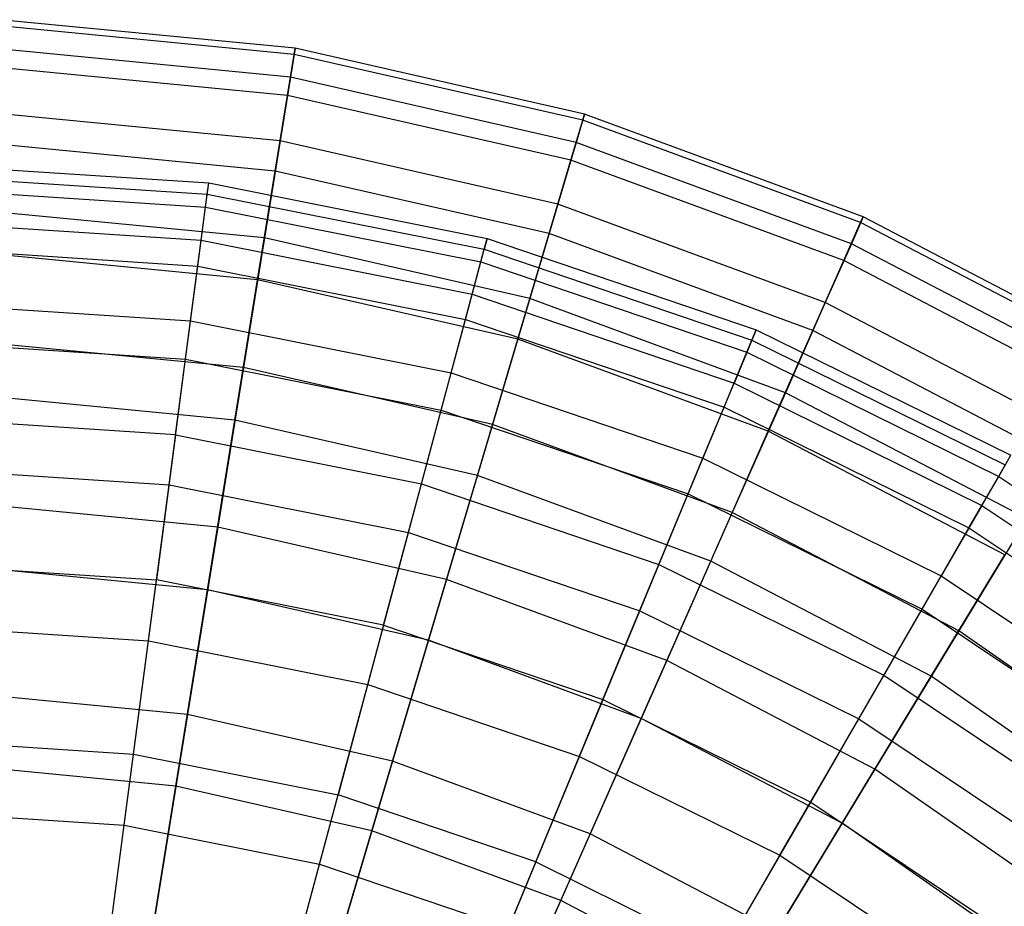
# Model space of a CAD drawing. Extents: x 0.2 to 40.1, y -6.7 to 6.7.
# Tile 324 of 516: x 21.6 to 22.6, y 4.9 to 5.8. Entities that reach past the tile are written whole.
import ezdxf

# ---------------------------------------------------------------- set-up
doc = ezdxf.new("R2010")
doc.units = 0
doc.header["$MEASUREMENT"] = 0
doc.layers.get('0').update_dxf_attribs({"color": 13, "linetype": 'CONTINUOUS'})

# ---------------------------------------------------------------- blocks, each defined once
blk = doc.blocks.new('SNOWBALL_XIV_PM3_STL')
at = {"color": 0}
for p, q in [((21.844, 5.7836, 15.2437), (21.543, 5.8126, 15.2437)), ((21.844, 5.7836, 15.2437), (21.543, 5.8126, 15.2437)), ((21.843, 5.7773, 14.9512), (21.5428, 5.8063, 14.9512)), ((21.843, 5.7773, 14.9512), (21.5428, 5.8063, 14.9512)), ((21.8393, 5.7541, 15.5348), (21.542, 5.7828, 15.5348)), ((21.8393, 5.7541, 15.5348), (21.542, 5.7828, 15.5348)), ((21.844, 5.7836, 15.2437), (21.8393, 5.7541, 15.5348)), ((21.844, 5.7836, 15.2437), (21.8393, 5.7541, 15.5348)), ((21.843, 5.7773, 14.9512), (21.844, 5.7836, 15.2437)), ((21.843, 5.7773, 14.9512), (21.844, 5.7836, 15.2437)), ((22.1389, 5.7163, 15.2437), (21.844, 5.7836, 15.2437)), ((22.1389, 5.7163, 15.2437), (21.844, 5.7836, 15.2437)), ((21.8362, 5.7354, 14.6618), (21.843, 5.7773, 14.9512)), ((21.8362, 5.7354, 14.6618), (21.843, 5.7773, 14.9512)), ((22.1371, 5.7102, 14.9512), (21.843, 5.7773, 14.9512)), ((22.1371, 5.7102, 14.9512), (21.843, 5.7773, 14.9512)), ((21.8362, 5.7354, 14.6618), (21.5414, 5.7638, 14.6618)), ((21.8362, 5.7354, 14.6618), (21.5414, 5.7638, 14.6618)), ((21.8393, 5.7541, 15.5348), (21.8288, 5.6893, 15.8199)), ((21.8393, 5.7541, 15.5348), (21.8288, 5.6893, 15.8199)), ((22.1304, 5.6876, 15.5348), (21.8393, 5.7541, 15.5348)), ((22.1304, 5.6876, 15.5348), (21.8393, 5.7541, 15.5348)), ((21.8238, 5.6585, 14.3798), (21.8362, 5.7354, 14.6618)), ((21.8238, 5.6585, 14.3798), (21.8362, 5.7354, 14.6618)), ((22.125, 5.6695, 14.6618), (21.8362, 5.7354, 14.6618)), ((22.125, 5.6695, 14.6618), (21.8362, 5.7354, 14.6618)), ((21.8288, 5.6893, 15.8199), (21.5399, 5.7172, 15.8199)), ((21.8288, 5.6893, 15.8199), (21.5399, 5.7172, 15.8199)), ((22.125, 5.6695, 14.6618), (22.1371, 5.7102, 14.9512)), ((22.125, 5.6695, 14.6618), (22.1371, 5.7102, 14.9512)), ((22.1389, 5.7163, 15.2437), (22.1304, 5.6876, 15.5348)), ((22.1389, 5.7163, 15.2437), (22.1304, 5.6876, 15.5348)), ((22.1371, 5.7102, 14.9512), (22.1389, 5.7163, 15.2437)), ((22.1371, 5.7102, 14.9512), (22.1389, 5.7163, 15.2437)), ((22.4202, 5.606, 14.9512), (22.1371, 5.7102, 14.9512)), ((22.4202, 5.606, 14.9512), (22.1371, 5.7102, 14.9512)), ((22.4227, 5.6118, 15.2437), (22.1389, 5.7163, 15.2437)), ((22.4227, 5.6118, 15.2437), (22.1389, 5.7163, 15.2437)), ((21.8288, 5.6893, 15.8199), (21.8128, 5.5903, 16.0947)), ((21.8288, 5.6893, 15.8199), (21.8128, 5.5903, 16.0947)), ((22.1117, 5.6247, 15.8199), (21.8288, 5.6893, 15.8199)), ((22.1117, 5.6247, 15.8199), (21.8288, 5.6893, 15.8199)), ((22.1304, 5.6876, 15.5348), (22.1117, 5.6247, 15.8199)), ((22.1304, 5.6876, 15.5348), (22.1117, 5.6247, 15.8199)), ((22.4107, 5.5845, 15.5348), (22.1304, 5.6876, 15.5348)), ((22.4107, 5.5845, 15.5348), (22.1304, 5.6876, 15.5348)), ((21.8238, 5.6585, 14.3798), (21.5389, 5.686, 14.3798)), ((21.8238, 5.6585, 14.3798), (21.5389, 5.686, 14.3798)), ((22.1029, 5.5948, 14.3798), (22.125, 5.6695, 14.6618)), ((22.1029, 5.5948, 14.3798), (22.125, 5.6695, 14.6618)), ((22.403, 5.5672, 14.6618), (22.125, 5.6695, 14.6618)), ((22.403, 5.5672, 14.6618), (22.125, 5.6695, 14.6618)), ((21.4673, 5.6653, 15.0925), (21.756, 5.6464, 15.0925)), ((21.4673, 5.6653, 15.0925), (21.756, 5.6464, 15.0925)), ((21.8059, 5.5478, 14.1096), (21.8238, 5.6585, 14.3798)), ((21.8059, 5.5478, 14.1096), (21.8238, 5.6585, 14.3798)), ((22.1029, 5.5948, 14.3798), (21.8238, 5.6585, 14.3798)), ((22.1029, 5.5948, 14.3798), (21.8238, 5.6585, 14.3798)), ((21.4673, 5.6538, 15.3825), (21.7545, 5.635, 15.3825)), ((21.4673, 5.6538, 15.3825), (21.7545, 5.635, 15.3825)), ((21.4673, 5.6405, 14.8034), (21.7528, 5.6218, 14.8034)), ((21.4673, 5.6405, 14.8034), (21.7528, 5.6218, 14.8034)), ((21.7528, 5.6218, 14.8034), (21.756, 5.6464, 15.0925)), ((21.7528, 5.6218, 14.8034), (21.756, 5.6464, 15.0925)), ((21.7545, 5.635, 15.3825), (21.756, 5.6464, 15.0925)), ((21.7545, 5.635, 15.3825), (21.756, 5.6464, 15.0925)), ((21.756, 5.6464, 15.0925), (22.0398, 5.5899, 15.0925)), ((21.756, 5.6464, 15.0925), (22.0398, 5.5899, 15.0925)), ((21.7483, 5.5879, 15.6688), (21.7545, 5.635, 15.3825)), ((21.7483, 5.5879, 15.6688), (21.7545, 5.635, 15.3825)), ((21.7545, 5.635, 15.3825), (22.0368, 5.5789, 15.3825)), ((21.7545, 5.635, 15.3825), (22.0368, 5.5789, 15.3825)), ((21.7449, 5.5617, 14.5196), (21.7528, 5.6218, 14.8034)), ((21.7449, 5.5617, 14.5196), (21.7528, 5.6218, 14.8034)), ((21.7528, 5.6218, 14.8034), (22.0334, 5.566, 14.8034)), ((21.7528, 5.6218, 14.8034), (22.0334, 5.566, 14.8034)), ((22.1117, 5.6247, 15.8199), (22.0832, 5.5285, 16.0947)), ((22.1117, 5.6247, 15.8199), (22.0832, 5.5285, 16.0947)), ((22.3841, 5.5245, 15.8199), (22.1117, 5.6247, 15.8199)), ((22.3841, 5.5245, 15.8199), (22.1117, 5.6247, 15.8199)), ((21.8128, 5.5903, 16.0947), (21.5367, 5.6169, 16.0947)), ((21.8128, 5.5903, 16.0947), (21.5367, 5.6169, 16.0947)), ((22.4227, 5.6118, 15.2437), (22.4107, 5.5845, 15.5348)), ((22.4227, 5.6118, 15.2437), (22.4107, 5.5845, 15.5348)), ((22.4202, 5.606, 14.9512), (22.4227, 5.6118, 15.2437)), ((22.4202, 5.606, 14.9512), (22.4227, 5.6118, 15.2437)), ((22.6909, 5.4719, 15.2437), (22.4227, 5.6118, 15.2437)), ((22.6909, 5.4719, 15.2437), (22.4227, 5.6118, 15.2437)), ((21.4673, 5.6063, 15.6688), (21.7483, 5.5879, 15.6688)), ((21.4673, 5.6063, 15.6688), (21.7483, 5.5879, 15.6688)), ((22.403, 5.5672, 14.6618), (22.4202, 5.606, 14.9512)), ((22.403, 5.5672, 14.6618), (22.4202, 5.606, 14.9512)), ((22.6876, 5.4665, 14.9512), (22.4202, 5.606, 14.9512)), ((22.6876, 5.4665, 14.9512), (22.4202, 5.606, 14.9512)), ((21.7375, 5.5058, 15.9469), (21.7483, 5.5879, 15.6688)), ((21.7375, 5.5058, 15.9469), (21.7483, 5.5879, 15.6688)), ((21.7483, 5.5879, 15.6688), (22.0245, 5.533, 15.6688)), ((21.7483, 5.5879, 15.6688), (22.0245, 5.533, 15.6688)), ((21.8128, 5.5903, 16.0947), (21.7915, 5.4584, 16.355)), ((21.8128, 5.5903, 16.0947), (21.7915, 5.4584, 16.355)), ((22.0832, 5.5285, 16.0947), (21.8128, 5.5903, 16.0947)), ((22.0832, 5.5285, 16.0947), (21.8128, 5.5903, 16.0947)), ((22.0334, 5.566, 14.8034), (22.0398, 5.5899, 15.0925)), ((22.0334, 5.566, 14.8034), (22.0398, 5.5899, 15.0925)), ((22.0398, 5.5899, 15.0925), (22.0368, 5.5789, 15.3825)), ((22.0398, 5.5899, 15.0925), (22.0368, 5.5789, 15.3825)), ((22.0398, 5.5899, 15.0925), (22.3137, 5.4969, 15.0925)), ((22.0398, 5.5899, 15.0925), (22.3137, 5.4969, 15.0925)), ((22.0709, 5.4873, 14.1096), (22.1029, 5.5948, 14.3798)), ((22.0709, 5.4873, 14.1096), (22.1029, 5.5948, 14.3798)), ((22.3715, 5.4959, 14.3798), (22.1029, 5.5948, 14.3798)), ((22.3715, 5.4959, 14.3798), (22.1029, 5.5948, 14.3798)), ((21.4673, 5.5799, 14.5196), (21.7449, 5.5617, 14.5196)), ((21.4673, 5.5799, 14.5196), (21.7449, 5.5617, 14.5196)), ((22.0245, 5.533, 15.6688), (22.0368, 5.5789, 15.3825)), ((22.0245, 5.533, 15.6688), (22.0368, 5.5789, 15.3825)), ((22.0368, 5.5789, 15.3825), (22.3094, 5.4863, 15.3825)), ((22.0368, 5.5789, 15.3825), (22.3094, 5.4863, 15.3825)), ((22.4107, 5.5845, 15.5348), (22.3841, 5.5245, 15.8199)), ((22.4107, 5.5845, 15.5348), (22.3841, 5.5245, 15.8199)), ((22.6754, 5.4464, 15.5348), (22.4107, 5.5845, 15.5348)), ((22.6754, 5.4464, 15.5348), (22.4107, 5.5845, 15.5348)), ((21.8059, 5.5478, 14.1096), (21.5353, 5.5739, 14.1096)), ((21.8059, 5.5478, 14.1096), (21.5353, 5.5739, 14.1096)), ((22.3715, 5.4959, 14.3798), (22.403, 5.5672, 14.6618)), ((22.3715, 5.4959, 14.3798), (22.403, 5.5672, 14.6618)), ((22.6656, 5.4302, 14.6618), (22.403, 5.5672, 14.6618)), ((22.6656, 5.4302, 14.6618), (22.403, 5.5672, 14.6618)), ((21.7324, 5.4669, 14.2455), (21.7449, 5.5617, 14.5196)), ((21.7324, 5.4669, 14.2455), (21.7449, 5.5617, 14.5196)), ((21.7449, 5.5617, 14.5196), (22.0177, 5.5074, 14.5196)), ((21.7449, 5.5617, 14.5196), (22.0177, 5.5074, 14.5196)), ((22.0177, 5.5074, 14.5196), (22.0334, 5.566, 14.8034)), ((22.0177, 5.5074, 14.5196), (22.0334, 5.566, 14.8034)), ((22.0334, 5.566, 14.8034), (22.3043, 5.474, 14.8034)), ((22.0334, 5.566, 14.8034), (22.3043, 5.474, 14.8034)), ((21.7828, 5.4049, 13.8553), (21.8059, 5.5478, 14.1096)), ((21.7828, 5.4049, 13.8553), (21.8059, 5.5478, 14.1096)), ((22.0709, 5.4873, 14.1096), (21.8059, 5.5478, 14.1096)), ((22.0709, 5.4873, 14.1096), (21.8059, 5.5478, 14.1096)), ((22.0031, 5.4529, 15.9469), (22.0245, 5.533, 15.6688)), ((22.0031, 5.4529, 15.9469), (22.0245, 5.533, 15.6688)), ((22.0245, 5.533, 15.6688), (22.2912, 5.4424, 15.6688)), ((22.0245, 5.533, 15.6688), (22.2912, 5.4424, 15.6688)), ((22.0832, 5.5285, 16.0947), (22.0452, 5.4005, 16.355)), ((22.0832, 5.5285, 16.0947), (22.0452, 5.4005, 16.355)), ((22.3435, 5.4327, 16.0947), (22.0832, 5.5285, 16.0947)), ((22.3435, 5.4327, 16.0947), (22.0832, 5.5285, 16.0947)), ((21.4673, 5.5235, 15.9469), (21.7375, 5.5058, 15.9469)), ((21.4673, 5.5235, 15.9469), (21.7375, 5.5058, 15.9469)), ((22.3841, 5.5245, 15.8199), (22.3435, 5.4327, 16.0947)), ((22.3841, 5.5245, 15.8199), (22.3435, 5.4327, 16.0947)), ((22.6414, 5.3903, 15.8199), (22.3841, 5.5245, 15.8199)), ((22.6414, 5.3903, 15.8199), (22.3841, 5.5245, 15.8199)), ((21.9929, 5.4151, 14.2455), (22.0177, 5.5074, 14.5196)), ((21.9929, 5.4151, 14.2455), (22.0177, 5.5074, 14.5196)), ((22.0177, 5.5074, 14.5196), (22.281, 5.418, 14.5196)), ((22.0177, 5.5074, 14.5196), (22.281, 5.418, 14.5196)), ((21.7223, 5.3899, 16.2125), (21.7375, 5.5058, 15.9469)), ((21.7223, 5.3899, 16.2125), (21.7375, 5.5058, 15.9469)), ((21.7375, 5.5058, 15.9469), (22.0031, 5.4529, 15.9469)), ((21.7375, 5.5058, 15.9469), (22.0031, 5.4529, 15.9469)), ((22.3043, 5.474, 14.8034), (22.3137, 5.4969, 15.0925)), ((22.3043, 5.474, 14.8034), (22.3137, 5.4969, 15.0925)), ((22.3137, 5.4969, 15.0925), (22.3094, 5.4863, 15.3825)), ((22.3137, 5.4969, 15.0925), (22.3094, 5.4863, 15.3825)), ((22.3137, 5.4969, 15.0925), (22.5732, 5.369, 15.0925)), ((22.3137, 5.4969, 15.0925), (22.5732, 5.369, 15.0925)), ((22.0298, 5.3485, 13.8553), (22.0709, 5.4873, 14.1096)), ((22.0298, 5.3485, 13.8553), (22.0709, 5.4873, 14.1096)), ((22.326, 5.3934, 14.1096), (22.0709, 5.4873, 14.1096)), ((22.326, 5.3934, 14.1096), (22.0709, 5.4873, 14.1096)), ((22.326, 5.3934, 14.1096), (22.3715, 5.4959, 14.3798)), ((22.326, 5.3934, 14.1096), (22.3715, 5.4959, 14.3798)), ((22.6252, 5.3636, 14.3798), (22.3715, 5.4959, 14.3798)), ((22.6252, 5.3636, 14.3798), (22.3715, 5.4959, 14.3798)), ((21.4673, 5.4843, 14.2455), (21.7324, 5.4669, 14.2455)), ((21.4673, 5.4843, 14.2455), (21.7324, 5.4669, 14.2455)), ((21.7915, 5.4584, 16.355), (21.5324, 5.4834, 16.355)), ((21.7915, 5.4584, 16.355), (21.5324, 5.4834, 16.355)), ((22.3094, 5.4863, 15.3825), (22.2912, 5.4424, 15.6688)), ((22.3094, 5.4863, 15.3825), (22.2912, 5.4424, 15.6688)), ((22.3094, 5.4863, 15.3825), (22.5675, 5.3591, 15.3825)), ((22.3094, 5.4863, 15.3825), (22.5675, 5.3591, 15.3825)), ((21.7156, 5.339, 13.9856), (21.7324, 5.4669, 14.2455)), ((21.7156, 5.339, 13.9856), (21.7324, 5.4669, 14.2455)), ((21.7324, 5.4669, 14.2455), (21.9929, 5.4151, 14.2455)), ((21.7324, 5.4669, 14.2455), (21.9929, 5.4151, 14.2455)), ((22.281, 5.418, 14.5196), (22.3043, 5.474, 14.8034)), ((22.281, 5.418, 14.5196), (22.3043, 5.474, 14.8034)), ((22.3043, 5.474, 14.8034), (22.5608, 5.3475, 14.8034)), ((22.3043, 5.474, 14.8034), (22.5608, 5.3475, 14.8034)), ((21.7915, 5.4584, 16.355), (21.7652, 5.2958, 16.5968)), ((21.7915, 5.4584, 16.355), (21.7652, 5.2958, 16.5968)), ((22.0452, 5.4005, 16.355), (21.7915, 5.4584, 16.355)), ((22.0452, 5.4005, 16.355), (21.7915, 5.4584, 16.355)), ((21.9728, 5.34, 16.2125), (22.0031, 5.4529, 15.9469)), ((21.9728, 5.34, 16.2125), (22.0031, 5.4529, 15.9469)), ((22.0031, 5.4529, 15.9469), (22.2595, 5.3659, 15.9469)), ((22.0031, 5.4529, 15.9469), (22.2595, 5.3659, 15.9469)), ((22.2595, 5.3659, 15.9469), (22.2912, 5.4424, 15.6688)), ((22.2595, 5.3659, 15.9469), (22.2912, 5.4424, 15.6688)), ((22.2912, 5.4424, 15.6688), (22.5437, 5.3179, 15.6688)), ((22.2912, 5.4424, 15.6688), (22.5437, 5.3179, 15.6688)), ((21.7828, 5.4049, 13.8553), (21.5307, 5.4292, 13.8553)), ((21.7828, 5.4049, 13.8553), (21.5307, 5.4292, 13.8553)), ((22.3435, 5.4327, 16.0947), (22.2894, 5.3106, 16.355)), ((22.3435, 5.4327, 16.0947), (22.2894, 5.3106, 16.355)), ((22.5894, 5.3045, 16.0947), (22.3435, 5.4327, 16.0947)), ((22.5894, 5.3045, 16.0947), (22.3435, 5.4327, 16.0947)), ((22.2445, 5.3297, 14.2455), (22.281, 5.418, 14.5196)), ((22.2445, 5.3297, 14.2455), (22.281, 5.418, 14.5196)), ((22.281, 5.418, 14.5196), (22.5305, 5.295, 14.5196)), ((22.281, 5.418, 14.5196), (22.5305, 5.295, 14.5196)), ((21.7223, 5.3899, 16.2125), (21.4673, 5.4066, 16.2125)), ((21.7223, 5.3899, 16.2125), (21.4673, 5.4066, 16.2125)), ((21.9595, 5.2905, 13.9856), (21.9929, 5.4151, 14.2455)), ((21.9595, 5.2905, 13.9856), (21.9929, 5.4151, 14.2455)), ((21.9929, 5.4151, 14.2455), (22.2445, 5.3297, 14.2455)), ((21.9929, 5.4151, 14.2455), (22.2445, 5.3297, 14.2455)), ((21.7549, 5.2321, 13.6209), (21.7828, 5.4049, 13.8553)), ((21.7549, 5.2321, 13.6209), (21.7828, 5.4049, 13.8553)), ((22.0298, 5.3485, 13.8553), (21.7828, 5.4049, 13.8553)), ((22.0298, 5.3485, 13.8553), (21.7828, 5.4049, 13.8553)), ((22.0452, 5.4005, 16.355), (21.9983, 5.2426, 16.5968)), ((22.0452, 5.4005, 16.355), (21.9983, 5.2426, 16.5968)), ((22.2894, 5.3106, 16.355), (22.0452, 5.4005, 16.355)), ((22.2894, 5.3106, 16.355), (22.0452, 5.4005, 16.355)), ((21.7223, 5.3899, 16.2125), (21.7028, 5.242, 16.4615)), ((21.7223, 5.3899, 16.2125), (21.7028, 5.242, 16.4615)), ((21.7223, 5.3899, 16.2125), (21.9728, 5.34, 16.2125)), ((21.7223, 5.3899, 16.2125), (21.9728, 5.34, 16.2125)), ((22.2675, 5.2611, 13.8553), (22.326, 5.3934, 14.1096)), ((22.2675, 5.2611, 13.8553), (22.326, 5.3934, 14.1096)), ((22.5671, 5.2676, 14.1096), (22.326, 5.3934, 14.1096)), ((22.5671, 5.2676, 14.1096), (22.326, 5.3934, 14.1096)), ((22.5608, 5.3475, 14.8034), (22.5732, 5.369, 15.0925)), ((22.5608, 5.3475, 14.8034), (22.5732, 5.369, 15.0925)), ((22.2147, 5.2579, 16.2125), (22.2595, 5.3659, 15.9469)), ((22.2147, 5.2579, 16.2125), (22.2595, 5.3659, 15.9469)), ((22.2595, 5.3659, 15.9469), (22.5023, 5.2461, 15.9469)), ((22.2595, 5.3659, 15.9469), (22.5023, 5.2461, 15.9469)), ((22.5675, 5.3591, 15.3825), (22.5437, 5.3179, 15.6688)), ((22.5675, 5.3591, 15.3825), (22.5437, 5.3179, 15.6688)), ((21.4673, 5.3553, 13.9856), (21.7156, 5.339, 13.9856)), ((21.4673, 5.3553, 13.9856), (21.7156, 5.339, 13.9856)), ((21.98, 5.1807, 13.6209), (22.0298, 5.3485, 13.8553)), ((21.98, 5.1807, 13.6209), (22.0298, 5.3485, 13.8553)), ((22.2675, 5.2611, 13.8553), (22.0298, 5.3485, 13.8553)), ((22.2675, 5.2611, 13.8553), (22.0298, 5.3485, 13.8553)), ((22.5305, 5.295, 14.5196), (22.5608, 5.3475, 14.8034)), ((22.5305, 5.295, 14.5196), (22.5608, 5.3475, 14.8034)), ((22.5608, 5.3475, 14.8034), (22.7987, 5.1886, 14.8034)), ((22.5608, 5.3475, 14.8034), (22.7987, 5.1886, 14.8034)), ((21.6946, 5.18, 13.7437), (21.7156, 5.339, 13.9856)), ((21.6946, 5.18, 13.7437), (21.7156, 5.339, 13.9856)), ((21.7156, 5.339, 13.9856), (21.9595, 5.2905, 13.9856)), ((21.7156, 5.339, 13.9856), (21.9595, 5.2905, 13.9856)), ((21.9342, 5.196, 16.4615), (21.9728, 5.34, 16.2125)), ((21.9342, 5.196, 16.4615), (21.9728, 5.34, 16.2125)), ((21.9728, 5.34, 16.2125), (22.2147, 5.2579, 16.2125)), ((21.9728, 5.34, 16.2125), (22.2147, 5.2579, 16.2125)), ((22.1951, 5.2105, 13.9856), (22.2445, 5.3297, 14.2455)), ((22.1951, 5.2105, 13.9856), (22.2445, 5.3297, 14.2455)), ((22.2445, 5.3297, 14.2455), (22.4827, 5.2122, 14.2455)), ((22.2445, 5.3297, 14.2455), (22.4827, 5.2122, 14.2455)), ((21.7652, 5.2958, 16.5968), (21.5272, 5.3188, 16.5968)), ((21.7652, 5.2958, 16.5968), (21.5272, 5.3188, 16.5968)), ((22.5437, 5.3179, 15.6688), (22.5023, 5.2461, 15.9469)), ((22.5437, 5.3179, 15.6688), (22.5023, 5.2461, 15.9469)), ((22.5437, 5.3179, 15.6688), (22.7779, 5.1614, 15.6688)), ((22.5437, 5.3179, 15.6688), (22.7779, 5.1614, 15.6688)), ((22.2894, 5.3106, 16.355), (22.2228, 5.16, 16.5968)), ((22.2894, 5.3106, 16.355), (22.2228, 5.16, 16.5968)), ((22.5202, 5.1903, 16.355), (22.2894, 5.3106, 16.355)), ((22.5202, 5.1903, 16.355), (22.2894, 5.3106, 16.355)), ((22.5894, 5.3045, 16.0947), (22.5202, 5.1903, 16.355)), ((22.5894, 5.3045, 16.0947), (22.5202, 5.1903, 16.355)), ((21.7652, 5.2958, 16.5968), (21.7343, 5.105, 16.8163)), ((21.7652, 5.2958, 16.5968), (21.7343, 5.105, 16.8163)), ((21.9983, 5.2426, 16.5968), (21.7652, 5.2958, 16.5968)), ((21.9983, 5.2426, 16.5968), (21.7652, 5.2958, 16.5968)), ((21.918, 5.1356, 13.7437), (21.9595, 5.2905, 13.9856)), ((21.918, 5.1356, 13.7437), (21.9595, 5.2905, 13.9856)), ((21.9595, 5.2905, 13.9856), (22.1951, 5.2105, 13.9856)), ((21.9595, 5.2905, 13.9856), (22.1951, 5.2105, 13.9856)), ((22.4827, 5.2122, 14.2455), (22.5305, 5.295, 14.5196)), ((22.4827, 5.2122, 14.2455), (22.5305, 5.295, 14.5196)), ((22.5305, 5.295, 14.5196), (22.7618, 5.1405, 14.5196)), ((22.5305, 5.295, 14.5196), (22.7618, 5.1405, 14.5196)), ((22.492, 5.1439, 13.8553), (22.5671, 5.2676, 14.1096)), ((22.492, 5.1439, 13.8553), (22.5671, 5.2676, 14.1096)), ((21.4673, 5.2575, 16.4615), (21.7028, 5.242, 16.4615)), ((21.4673, 5.2575, 16.4615), (21.7028, 5.242, 16.4615)), ((22.1577, 5.1202, 16.4615), (22.2147, 5.2579, 16.2125)), ((22.1577, 5.1202, 16.4615), (22.2147, 5.2579, 16.2125)), ((22.1966, 5.101, 13.6209), (22.2675, 5.2611, 13.8553)), ((22.1966, 5.101, 13.6209), (22.2675, 5.2611, 13.8553)), ((22.2147, 5.2579, 16.2125), (22.4439, 5.1449, 16.2125)), ((22.2147, 5.2579, 16.2125), (22.4439, 5.1449, 16.2125)), ((22.492, 5.1439, 13.8553), (22.2675, 5.2611, 13.8553)), ((22.492, 5.1439, 13.8553), (22.2675, 5.2611, 13.8553)), ((21.7549, 5.2321, 13.6209), (21.5251, 5.2543, 13.6209)), ((21.7549, 5.2321, 13.6209), (21.5251, 5.2543, 13.6209)), ((22.4439, 5.1449, 16.2125), (22.5023, 5.2461, 15.9469)), ((22.4439, 5.1449, 16.2125), (22.5023, 5.2461, 15.9469)), ((22.5023, 5.2461, 15.9469), (22.7274, 5.0957, 15.9469)), ((22.5023, 5.2461, 15.9469), (22.7274, 5.0957, 15.9469)), ((21.6794, 5.0646, 16.6899), (21.7028, 5.242, 16.4615)), ((21.6794, 5.0646, 16.6899), (21.7028, 5.242, 16.4615)), ((21.9342, 5.196, 16.4615), (21.7028, 5.242, 16.4615)), ((21.9342, 5.196, 16.4615), (21.7028, 5.242, 16.4615)), ((21.9983, 5.2426, 16.5968), (21.9433, 5.0573, 16.8163)), ((21.9983, 5.2426, 16.5968), (21.9433, 5.0573, 16.8163)), ((22.2228, 5.16, 16.5968), (21.9983, 5.2426, 16.5968)), ((22.2228, 5.16, 16.5968), (21.9983, 5.2426, 16.5968)), ((21.7225, 5.0321, 13.4099), (21.7549, 5.2321, 13.6209)), ((21.7225, 5.0321, 13.4099), (21.7549, 5.2321, 13.6209)), ((21.98, 5.1807, 13.6209), (21.7549, 5.2321, 13.6209)), ((21.98, 5.1807, 13.6209), (21.7549, 5.2321, 13.6209)), ((22.1337, 5.0623, 13.7437), (22.1951, 5.2105, 13.9856)), ((22.1337, 5.0623, 13.7437), (22.1951, 5.2105, 13.9856)), ((22.1951, 5.2105, 13.9856), (22.4182, 5.1005, 13.9856)), ((22.1951, 5.2105, 13.9856), (22.4182, 5.1005, 13.9856)), ((22.4182, 5.1005, 13.9856), (22.4827, 5.2122, 14.2455)), ((22.4182, 5.1005, 13.9856), (22.4827, 5.2122, 14.2455)), ((22.4827, 5.2122, 14.2455), (22.7036, 5.0646, 14.2455)), ((22.4827, 5.2122, 14.2455), (22.7036, 5.0646, 14.2455)), ((21.9342, 5.196, 16.4615), (21.8879, 5.0231, 16.6899)), ((21.9342, 5.196, 16.4615), (21.8879, 5.0231, 16.6899)), ((21.9342, 5.196, 16.4615), (22.1577, 5.1202, 16.4615)), ((21.9342, 5.196, 16.4615), (22.1577, 5.1202, 16.4615)), ((21.4673, 5.1949, 13.7437), (21.6946, 5.18, 13.7437)), ((21.4673, 5.1949, 13.7437), (21.6946, 5.18, 13.7437)), ((22.5202, 5.1903, 16.355), (22.4348, 5.0494, 16.5968)), ((22.5202, 5.1903, 16.355), (22.4348, 5.0494, 16.5968)), ((22.7336, 5.0414, 16.355), (22.5202, 5.1903, 16.355)), ((22.7336, 5.0414, 16.355), (22.5202, 5.1903, 16.355)), ((21.6699, 4.9923, 13.5238), (21.6946, 5.18, 13.7437)), ((21.6699, 4.9923, 13.5238), (21.6946, 5.18, 13.7437)), ((21.6946, 5.18, 13.7437), (21.918, 5.1356, 13.7437)), ((21.6946, 5.18, 13.7437), (21.918, 5.1356, 13.7437)), ((21.9223, 4.9865, 13.4099), (21.98, 5.1807, 13.6209)), ((21.9223, 4.9865, 13.4099), (21.98, 5.1807, 13.6209)), ((22.1966, 5.101, 13.6209), (21.98, 5.1807, 13.6209)), ((22.1966, 5.101, 13.6209), (21.98, 5.1807, 13.6209)), ((22.2228, 5.16, 16.5968), (22.1445, 4.9833, 16.8163)), ((22.2228, 5.16, 16.5968), (22.1445, 4.9833, 16.8163)), ((22.4348, 5.0494, 16.5968), (22.2228, 5.16, 16.5968)), ((22.4348, 5.0494, 16.5968), (22.2228, 5.16, 16.5968)), ((22.3693, 5.0158, 16.4615), (22.4439, 5.1449, 16.2125)), ((22.3693, 5.0158, 16.4615), (22.4439, 5.1449, 16.2125)), ((22.4013, 4.9942, 13.6209), (22.492, 5.1439, 13.8553)), ((22.4013, 4.9942, 13.6209), (22.492, 5.1439, 13.8553)), ((22.4439, 5.1449, 16.2125), (22.6563, 5.003, 16.2125)), ((22.4439, 5.1449, 16.2125), (22.6563, 5.003, 16.2125)), ((22.6998, 4.999, 13.8553), (22.492, 5.1439, 13.8553)), ((22.6998, 4.999, 13.8553), (22.492, 5.1439, 13.8553)), ((21.7343, 5.105, 16.8163), (21.521, 5.1256, 16.8163)), ((21.7343, 5.105, 16.8163), (21.521, 5.1256, 16.8163)), ((21.869, 4.9527, 13.5238), (21.918, 5.1356, 13.7437)), ((21.869, 4.9527, 13.5238), (21.918, 5.1356, 13.7437)), ((21.918, 5.1356, 13.7437), (22.1337, 5.0623, 13.7437)), ((21.918, 5.1356, 13.7437), (22.1337, 5.0623, 13.7437)), ((22.0892, 4.9548, 16.6899), (22.1577, 5.1202, 16.4615)), ((22.0892, 4.9548, 16.6899), (22.1577, 5.1202, 16.4615)), ((22.1577, 5.1202, 16.4615), (22.3693, 5.0158, 16.4615)), ((22.1577, 5.1202, 16.4615), (22.3693, 5.0158, 16.4615)), ((21.7343, 5.105, 16.8163), (21.6994, 4.8888, 17.0103)), ((21.7343, 5.105, 16.8163), (21.6994, 4.8888, 17.0103)), ((21.9433, 5.0573, 16.8163), (21.7343, 5.105, 16.8163)), ((21.9433, 5.0573, 16.8163), (21.7343, 5.105, 16.8163)), ((22.1146, 4.9157, 13.4099), (22.1966, 5.101, 13.6209)), ((22.1146, 4.9157, 13.4099), (22.1966, 5.101, 13.6209)), ((22.4013, 4.9942, 13.6209), (22.1966, 5.101, 13.6209)), ((22.4013, 4.9942, 13.6209), (22.1966, 5.101, 13.6209)), ((22.338, 4.9616, 13.7437), (22.4182, 5.1005, 13.9856)), ((22.338, 4.9616, 13.7437), (22.4182, 5.1005, 13.9856)), ((22.4182, 5.1005, 13.9856), (22.6251, 4.9623, 13.9856)), ((22.4182, 5.1005, 13.9856), (22.6251, 4.9623, 13.9856)), ((21.4673, 5.0785, 16.6899), (21.6794, 5.0646, 16.6899)), ((21.4673, 5.0785, 16.6899), (21.6794, 5.0646, 16.6899)), ((21.6525, 4.8603, 16.8943), (21.6794, 5.0646, 16.6899)), ((21.6525, 4.8603, 16.8943), (21.6794, 5.0646, 16.6899)), ((21.6794, 5.0646, 16.6899), (21.8879, 5.0231, 16.6899)), ((21.6794, 5.0646, 16.6899), (21.8879, 5.0231, 16.6899)), ((21.9433, 5.0573, 16.8163), (21.881, 4.8474, 17.0103)), ((21.9433, 5.0573, 16.8163), (21.881, 4.8474, 17.0103)), ((22.1445, 4.9833, 16.8163), (21.9433, 5.0573, 16.8163)), ((22.1445, 4.9833, 16.8163), (21.9433, 5.0573, 16.8163)), ((22.0613, 4.8875, 13.5238), (22.1337, 5.0623, 13.7437)), ((22.0613, 4.8875, 13.5238), (22.1337, 5.0623, 13.7437)), ((22.1337, 5.0623, 13.7437), (22.338, 4.9616, 13.7437)), ((22.1337, 5.0623, 13.7437), (22.338, 4.9616, 13.7437)), ((21.7225, 5.0321, 13.4099), (21.5186, 5.0517, 13.4099)), ((21.7225, 5.0321, 13.4099), (21.5186, 5.0517, 13.4099)), ((22.4348, 5.0494, 16.5968), (22.3346, 4.8841, 16.8163)), ((22.4348, 5.0494, 16.5968), (22.3346, 4.8841, 16.8163)), ((22.6309, 4.9126, 16.5968), (22.4348, 5.0494, 16.5968)), ((22.6309, 4.9126, 16.5968), (22.4348, 5.0494, 16.5968)), ((21.6863, 4.8078, 13.2256), (21.7225, 5.0321, 13.4099)), ((21.6863, 4.8078, 13.2256), (21.7225, 5.0321, 13.4099)), ((21.9223, 4.9865, 13.4099), (21.7225, 5.0321, 13.4099)), ((21.9223, 4.9865, 13.4099), (21.7225, 5.0321, 13.4099)), ((21.8346, 4.8241, 16.8943), (21.8879, 5.0231, 16.6899)), ((21.8346, 4.8241, 16.8943), (21.8879, 5.0231, 16.6899)), ((22.0892, 4.9548, 16.6899), (21.8879, 5.0231, 16.6899)), ((22.0892, 4.9548, 16.6899), (21.8879, 5.0231, 16.6899)), ((22.2798, 4.8608, 16.6899), (22.3693, 5.0158, 16.4615)), ((22.2798, 4.8608, 16.6899), (22.3693, 5.0158, 16.4615)), ((22.3693, 5.0158, 16.4615), (22.5655, 4.8847, 16.4615)), ((22.3693, 5.0158, 16.4615), (22.5655, 4.8847, 16.4615)), ((21.4673, 5.0056, 13.5238), (21.6699, 4.9923, 13.5238)), ((21.4673, 5.0056, 13.5238), (21.6699, 4.9923, 13.5238)), ((21.6418, 4.7789, 13.3291), (21.6699, 4.9923, 13.5238)), ((21.6418, 4.7789, 13.3291), (21.6699, 4.9923, 13.5238)), ((21.6699, 4.9923, 13.5238), (21.869, 4.9527, 13.5238)), ((21.6699, 4.9923, 13.5238), (21.869, 4.9527, 13.5238)), ((21.8577, 4.7687, 13.2256), (21.9223, 4.9865, 13.4099)), ((21.8577, 4.7687, 13.2256), (21.9223, 4.9865, 13.4099)), ((22.1146, 4.9157, 13.4099), (21.9223, 4.9865, 13.4099)), ((22.1146, 4.9157, 13.4099), (21.9223, 4.9865, 13.4099)), ((22.2963, 4.8209, 13.4099), (22.4013, 4.9942, 13.6209)), ((22.2963, 4.8209, 13.4099), (22.4013, 4.9942, 13.6209)), ((22.5907, 4.8621, 13.6209), (22.4013, 4.9942, 13.6209)), ((22.5907, 4.8621, 13.6209), (22.4013, 4.9942, 13.6209)), ((22.1445, 4.9833, 16.8163), (22.0559, 4.783, 17.0103)), ((22.1445, 4.9833, 16.8163), (22.0559, 4.783, 17.0103)), ((22.3346, 4.8841, 16.8163), (22.1445, 4.9833, 16.8163)), ((22.3346, 4.8841, 16.8163), (22.1445, 4.9833, 16.8163)), ((22.2434, 4.7977, 13.5238), (22.338, 4.9616, 13.7437)), ((22.2434, 4.7977, 13.5238), (22.338, 4.9616, 13.7437)), ((22.338, 4.9616, 13.7437), (22.5274, 4.8351, 13.7437)), ((22.338, 4.9616, 13.7437), (22.5274, 4.8351, 13.7437)), ((21.8133, 4.7448, 13.3291), (21.869, 4.9527, 13.5238)), ((21.8133, 4.7448, 13.3291), (21.869, 4.9527, 13.5238)), ((21.869, 4.9527, 13.5238), (22.0613, 4.8875, 13.5238)), ((21.869, 4.9527, 13.5238), (22.0613, 4.8875, 13.5238)), ((22.0892, 4.9548, 16.6899), (22.0103, 4.7644, 16.8943)), ((22.0892, 4.9548, 16.6899), (22.0103, 4.7644, 16.8943)), ((22.0892, 4.9548, 16.6899), (22.2798, 4.8608, 16.6899)), ((22.0892, 4.9548, 16.6899), (22.2798, 4.8608, 16.6899)), ((22.0226, 4.708, 13.2256), (22.1146, 4.9157, 13.4099)), ((22.0226, 4.708, 13.2256), (22.1146, 4.9157, 13.4099)), ((22.2963, 4.8209, 13.4099), (22.1146, 4.9157, 13.4099)), ((22.2963, 4.8209, 13.4099), (22.1146, 4.9157, 13.4099))]:
    blk.add_line(p, q, dxfattribs=at)
blk = doc.blocks.new('GRUPUJ_1')
at = {"color": 0}
blk.add_blockref('SNOWBALL_XIV_PM3_STL', (-0.2062, 6.6596, -0.5119), dxfattribs=at)

msp = doc.modelspace()

# ---------------------------------------------------------------- block references
at = {"color": 0}
msp.add_blockref('GRUPUJ_1', (0.2062, -6.6596, 0.5119), dxfattribs=at)

doc.saveas('drawing.dxf')
